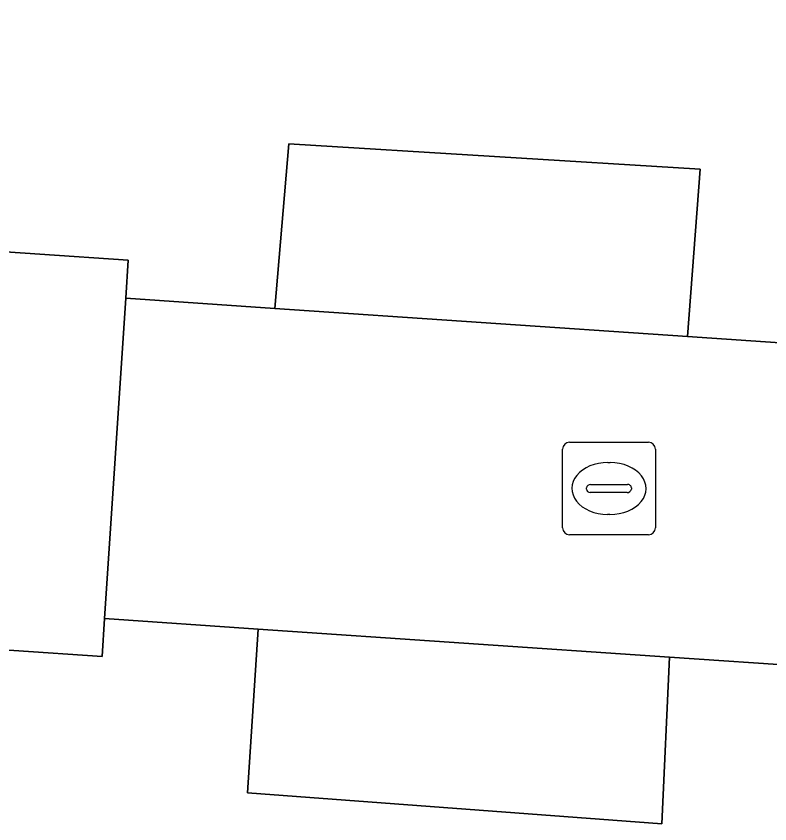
# Model space of a CAD drawing. Extents: x 159960 to 160866, y 382700 to 383354.
# Drawn here: x 160687.99 to 160696.13, y 382882.22 to 382890.94 of the extents above; entities that cross this region are included whole.
import ezdxf

# ---------------------------------------------------------------- set-up
doc = ezdxf.new("R2010")
doc.units = 0
for name, color, linetype in [('IMGEO_Kolk', 7, 'Continuous'), ('IMGEO_Parkeervlak_open', 7, 'Continuous'), ('IMGEO_Rijbaan_lokaal_open', 7, 'Continuous'), ('IMGEO_Voetpad_open', 7, 'Continuous')]:
    doc.layers.add(name, color=color, linetype=linetype)

msp = doc.modelspace()

# ---------------------------------------------------------------- linework, layer by layer
at = {"layer": 'IMGEO_Kolk'}
for p, q in [((160693.9659, 382886.3425), (160694.8181, 382886.3425)), ((160693.8915, 382885.4159), (160693.8915, 382886.2681)), ((160694.8925, 382886.2681), (160694.8925, 382885.4159)), ((160694.3795, 382886.1217), (160694.4045, 382886.1217)), ((160694.193, 382885.8853), (160694.5909, 382885.8853)), ((160694.1499, 382885.8359), (160694.1499, 382885.8481)), ((160694.5875, 382885.7987), (160694.1896, 382885.7987)), ((160694.634, 382885.8481), (160694.634, 382885.8359)), ((160694.4015, 382885.5623), (160694.3766, 382885.5623)), ((160694.8181, 382885.3415), (160693.9659, 382885.3415))]:
    msp.add_line(p, q, dxfattribs=at)
for points in [[(160693.9659, 382886.3425), (160694.8181, 382886.3425)], [(160693.8915, 382885.4159), (160693.8915, 382886.2681)], [(160694.8925, 382886.2681), (160694.8925, 382885.4159)], [(160694.8181, 382885.3415), (160693.9659, 382885.3415)]]:
    msp.add_lwpolyline(points, dxfattribs=at)
for centre, radius, start, end in [((160693.968, 382886.266), 0.0765, 91.55205, 178.44795), ((160693.968, 382886.266), 0.0765, 91.55205, 178.44795), ((160694.816, 382886.266), 0.0765, 1.55205, 88.44795), ((160694.816, 382886.266), 0.0765, 1.55205, 88.44795), ((160694.1901, 382885.8451), 0.0403, 85.87752, 175.75265), ((160694.5954, 382885.8469), 0.0386, 1.73085, 96.63898), ((160694.1866, 382885.8352), 0.0366, 178.93798, 274.71019), ((160694.5914, 382885.8415), 0.043, 264.86636, 352.45326), ((160693.968, 382885.418), 0.0765, 181.55205, 268.44795), ((160693.968, 382885.418), 0.0765, 181.55205, 268.44795), ((160694.816, 382885.418), 0.0765, 271.55205, 358.44795), ((160694.816, 382885.418), 0.0765, 271.55205, 358.44795)]:
    msp.add_arc(centre, radius, start, end, dxfattribs=at)
for centre, major_axis, ratio, start_param, end_param in [((160694.378, 382885.842), (-0.3872, 0.002), 0.722429, 4.712389, 7.853982), ((160694.403, 382885.842), (-0.3901, 0.002), 0.717154, 1.570796, 4.712389)]:
    msp.add_ellipse(centre, major_axis=major_axis, ratio=ratio, start_param=start_param, end_param=end_param, dxfattribs=at)
at = {"layer": 'IMGEO_Parkeervlak_open'}
for points in [[(160690.784, 382887.786), (160695.238, 382887.483), (160695.375, 382889.288), (160690.936, 382889.564)], [(160690.605, 382884.325), (160690.489, 382882.556), (160694.962, 382882.222), (160695.046, 382884.023)]]:
    msp.add_lwpolyline(points, close=True, dxfattribs=at)
at = {"layer": 'IMGEO_Rijbaan_lokaal_open'}
msp.add_lwpolyline([(160686.085, 382884.631), (160686.058, 382884.222), (160688.921, 382884.028), (160688.948, 382884.437), (160689.175, 382887.896), (160689.202, 382888.306), (160686.339, 382888.502), (160686.312, 382888.093)], close=True, dxfattribs=at)
msp.add_lwpolyline([(160720.375, 382885.764), (160718.9, 382885.865), (160714.461, 382886.168), (160711.899, 382886.343), (160707.389, 382886.652), (160695.238, 382887.483), (160690.784, 382887.786), (160689.175, 382887.896), (160688.948, 382884.437), (160690.605, 382884.325), (160695.046, 382884.023), (160696.538, 382883.922), (160700.993, 382883.62), (160702.498, 382883.52), (160705.703, 382883.304), (160707.184, 382883.204), (160711.614, 382882.904), (160714.187, 382882.73), (160718.623, 382882.426), (160720.242, 382882.32)], dxfattribs=at)
at = {"layer": 'IMGEO_Voetpad_open'}
for points in [[(160666.722, 382891.292), (160666.619, 382889.441), (160668.062, 382889.342), (160668.204, 382891.158), (160672.661, 382890.85), (160672.537, 382889.036), (160674.026, 382888.934), (160674.179, 382890.717), (160678.618, 382890.398), (160678.484, 382888.629), (160680.022, 382888.524), (160680.104, 382890.321), (160684.545, 382889.947), (160684.422, 382888.222), (160686.312, 382888.093), (160686.339, 382888.502), (160689.202, 382888.306), (160689.175, 382887.896), (160690.784, 382887.786), (160690.936, 382889.564), (160695.375, 382889.288), (160695.238, 382887.483), (160707.389, 382886.652)], [(160696.538, 382883.922), (160695.046, 382884.023), (160694.962, 382882.222), (160690.489, 382882.556), (160690.605, 382884.325), (160688.948, 382884.437), (160688.921, 382884.028), (160686.058, 382884.222), (160686.085, 382884.631), (160679.744, 382885.06), (160679.627, 382883.288), (160675.201, 382883.574), (160675.298, 382885.361), (160673.806, 382885.462), (160673.693, 382883.677), (160669.246, 382883.987), (160669.361, 382885.763), (160667.882, 382885.863), (160667.748, 382884.099), (160663.27, 382884.411), (160663.411, 382886.166), (160660.45, 382886.366)]]:
    msp.add_lwpolyline(points, dxfattribs=at)

doc.saveas('drawing.dxf')
